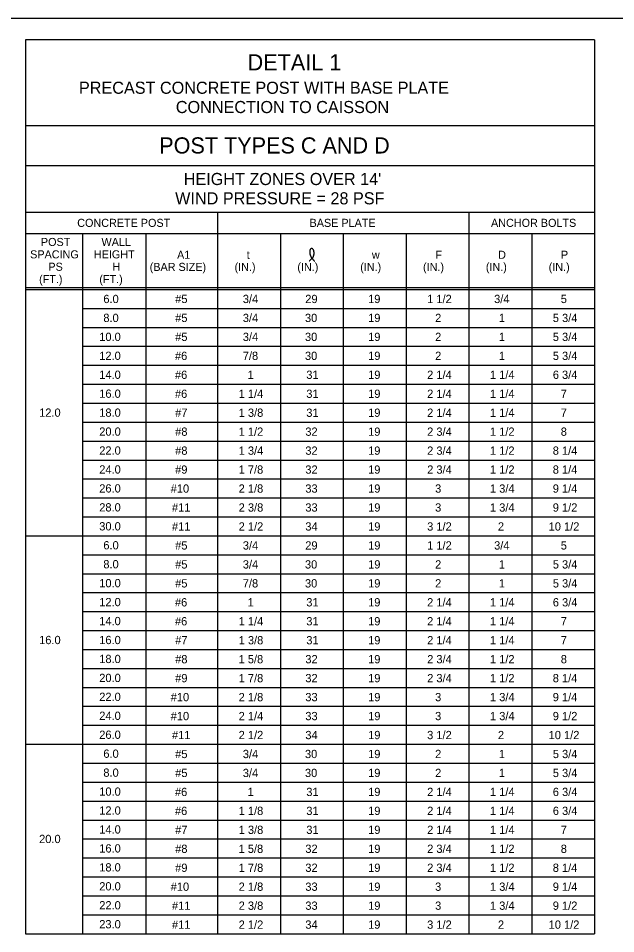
# Model space of a CAD drawing. Extents: x 3351 to 8430, y -3586 to 1457.
# Drawn here: x 6546.3 to 6768.2, y -377.4 to -37.3 of the extents above; entities that cross this region are included whole.
import ezdxf

# ---------------------------------------------------------------- set-up
doc = ezdxf.new("R2010")
doc.units = 0
doc.layers.add('1', color=7, linetype='Continuous')
doc.layers.add('2', color=7, linetype='Continuous')

msp = doc.modelspace()

# ---------------------------------------------------------------- linework, layer by layer
at = {"layer": '1'}
for p, q in [((6549.01, -45.31), (6549.01, -377.42)), ((6760.34, -45.31), (6549.01, -45.31)), ((6760.34, -45.31), (6760.34, -377.42)), ((6760.34, -77.31), (6549.01, -77.31)), ((6549.01, -92.01), (6760.34, -92.01)), ((6549.01, -109.31), (6760.34, -109.31)), ((6549.01, -109.31), (6617.01, -109.31)), ((6620.34, -109.31), (6620.34, -377.42)), ((6713.68, -109.31), (6713.68, -377.42)), ((6549.01, -117.31), (6760.34, -117.31)), ((6570.34, -377.42), (6570.34, -117.31)), ((6593.68, -117.31), (6593.68, -377.42)), ((6643.68, -117.31), (6643.68, -377.42)), ((6667.01, -117.31), (6667.01, -377.42)), ((6690.34, -117.31), (6690.34, -377.42)), ((6737.01, -117.31), (6737.01, -377.42)), ((6549.01, -137.31), (6760.34, -137.31)), ((6549.01, -138.06), (6760.34, -138.06)), ((6607.01, -141.58), (6607.01, -141.58)), ((6632.01, -141.58), (6632.01, -141.58)), ((6655.34, -141.58), (6655.34, -141.58)), ((6678.68, -141.58), (6678.68, -141.58)), ((6702.01, -141.58), (6702.01, -141.58)), ((6725.34, -141.58), (6725.34, -141.58)), ((6748.68, -141.58), (6748.68, -141.58)), ((6570.34, -145.1), (6760.34, -145.1)), ((6570.34, -152.14), (6760.34, -152.14)), ((6570.34, -159.18), (6760.34, -159.18)), ((6570.34, -166.22), (6760.34, -166.22)), ((6570.34, -173.26), (6760.34, -173.26)), ((6570.34, -180.3), (6760.34, -180.3)), ((6570.34, -187.34), (6760.34, -187.34)), ((6570.34, -194.38), (6760.34, -194.38)), ((6570.34, -201.42), (6760.34, -201.42)), ((6570.34, -208.46), (6760.34, -208.46)), ((6570.34, -215.5), (6760.34, -215.5)), ((6570.34, -222.54), (6760.34, -222.54)), ((6549.01, -229.58), (6760.34, -229.58)), ((6607.01, -233.1), (6607.01, -233.1)), ((6632.01, -233.1), (6632.01, -233.1)), ((6655.34, -233.1), (6655.34, -233.1)), ((6678.68, -233.1), (6678.68, -233.1)), ((6702.01, -233.1), (6702.01, -233.1)), ((6725.34, -233.1), (6725.34, -233.1)), ((6748.68, -233.1), (6748.68, -233.1)), ((6570.34, -236.62), (6760.34, -236.62)), ((6570.34, -243.66), (6760.34, -243.66)), ((6570.34, -250.7), (6760.34, -250.7)), ((6570.34, -257.74), (6760.34, -257.74)), ((6570.34, -264.78), (6760.34, -264.78)), ((6570.34, -271.82), (6760.34, -271.82)), ((6570.34, -278.86), (6760.34, -278.86)), ((6570.34, -285.9), (6760.34, -285.9)), ((6570.34, -292.94), (6760.34, -292.94)), ((6570.34, -299.98), (6760.34, -299.98)), ((6549.01, -307.02), (6760.34, -307.02)), ((6607.01, -310.54), (6607.01, -310.54)), ((6632.01, -310.54), (6632.01, -310.54)), ((6655.34, -310.54), (6655.34, -310.54)), ((6678.68, -310.54), (6678.68, -310.54)), ((6702.01, -310.54), (6702.01, -310.54)), ((6725.34, -310.54), (6725.34, -310.54)), ((6748.68, -310.54), (6748.68, -310.54)), ((6570.34, -314.06), (6760.34, -314.06)), ((6570.34, -314.06), (6760.34, -314.06)), ((6570.34, -321.1), (6760.34, -321.1)), ((6570.34, -328.14), (6760.34, -328.14)), ((6570.34, -335.18), (6760.34, -335.18)), ((6570.34, -342.22), (6760.34, -342.22)), ((6570.34, -349.26), (6760.34, -349.26)), ((6570.34, -356.3), (6760.34, -356.3)), ((6570.34, -363.34), (6760.34, -363.34)), ((6570.34, -370.38), (6760.34, -370.38)), ((6549.01, -377.42), (6760.34, -377.42))]:
    msp.add_line(p, q, dxfattribs=at)
msp.add_spline([(6654.4, -127.48), (6654.6, -127.31), (6654.73, -127.18), (6654.93, -126.98), (6655.09, -126.82), (6655.37, -126.61), (6655.56, -126.35), (6655.74, -126.16), (6655.86, -125.93), (6655.97, -125.68), (6656.05, -125.44), (6656.13, -125.21), (6656.16, -125.02), (6656.19, -124.77), (6656.2, -124.55), (6656.19, -124.3), (6656.14, -124.05), (6656.1, -123.81), (6656.04, -123.58), (6655.95, -123.35), (6655.88, -123.22), (6655.78, -123.12), (6655.68, -123.02), (6655.59, -122.94), (6655.48, -122.88), (6655.39, -122.85), (6655.22, -122.85), (6655.13, -122.88), (6654.98, -122.93), (6654.88, -123.01), (6654.82, -123.1), (6654.76, -123.22), (6654.69, -123.33), (6654.65, -123.47), (6654.62, -123.58), (6654.58, -123.82), (6654.56, -123.99), (6654.58, -124.18), (6654.58, -124.38), (6654.62, -124.66), (6654.64, -124.89), (6654.68, -125.06), (6654.75, -125.28), (6654.85, -125.5), (6654.94, -125.7), (6655.04, -125.9), (6655.16, -126.12), (6655.36, -126.3), (6655.48, -126.51), (6655.61, -126.67), (6655.72, -126.85), (6655.86, -127.02), (6656, -127.19), (6656.1, -127.3), (6656.22, -127.43), (6656.32, -127.6)], degree=3, dxfattribs=at)
at = {"layer": '2'}
msp.add_line((6324.34, -37.31), (7110.34, -37.31), dxfattribs=at)

# ---------------------------------------------------------------- texts
at = {"layer": '1'}
for s, height, p in [('DETAIL 1', 6, (6631.5, -56.66)), ('PRECAST CONCRETE POST WITH BASE PLATE', 4.5, (6568.86, -65.36)), ('CONNECTION TO CAISSON', 4.5, (6604.84, -72.52)), ('POST TYPES C AND D', 6, (6598.68, -87.54)), ("HEIGHT ZONES OVER 14'", 4.5, (6607.77, -99.26)), ('WIND PRESSURE = 28 PSF', 4.5, (6604.59, -106.43)), ('CONCRETE POST', 3, (6568.22, -114.81)), ('BASE PLATE', 3, (6654.51, -114.81)), ('ANCHOR BOLTS', 3, (6721.91, -114.81)), ('POST', 3, (6554.73, -121.91)), ('WALL', 3, (6577.23, -121.91)), ('SPACING', 3, (6550.74, -126.51)), ('HEIGHT', 3, (6574.4, -126.51)), ('A1', 3, (6605.31, -126.67)), ('t', 3, (6631.17, -126.67)), ('w', 3, (6677.66, -126.67)), ('F', 3, (6701.26, -126.67)), ('D', 3, (6724.54, -126.67)), ('P', 3, (6747.87, -126.67)), ('PS', 3, (6557.5, -131.11)), ('H', 3, (6581.28, -131.11)), ('(BAR SIZE)', 3, (6595.14, -131.17)), ('(IN.)', 3, (6626.65, -131.17)), ('(IN.)', 3, (6649.98, -131.17)), ('(IN.)', 3, (6673.32, -131.17)), ('(IN.)', 3, (6696.65, -131.17)), ('(IN.)', 3, (6719.98, -131.17)), ('(IN.)', 3, (6743.32, -131.17)), ('(FT.)', 3, (6554.06, -135.71)), ('(FT.)', 3, (6576.43, -135.71)), ('6.0', 3.07, (6577.92, -143.11)), ('#5', 3.07, (6604.6, -143.11)), ('3/4', 3.07, (6629.72, -143.11)), ('29', 3.07, (6652.92, -143.11)), ('19', 3.07, (6676.26, -143.11)), ('1 1/2', 3.07, (6698.18, -143.11)), ('3/4', 3.07, (6723.06, -143.11)), ('5', 3.07, (6747.81, -143.11)), ('8.0', 3.07, (6577.92, -150.15)), ('#5', 3.07, (6604.6, -150.16)), ('3/4', 3.07, (6629.72, -150.16)), ('30', 3.07, (6652.8, -150.16)), ('19', 3.07, (6676.26, -150.16)), ('2', 3.07, (6701.14, -150.16)), ('1', 3.07, (6724.82, -150.16)), ('5 3/4', 3.07, (6744.86, -150.16)), ('10.0', 3.07, (6576.4, -157.19)), ('#5', 3.07, (6604.6, -157.2)), ('3/4', 3.07, (6629.72, -157.2)), ('30', 3.07, (6652.8, -157.2)), ('19', 3.07, (6676.26, -157.2)), ('2', 3.07, (6701.14, -157.2)), ('1', 3.07, (6724.82, -157.2)), ('5 3/4', 3.07, (6744.86, -157.2)), ('12.0', 3.07, (6576.4, -164.23)), ('#6', 3.07, (6604.52, -164.25)), ('7/8', 3.07, (6629.71, -164.25)), ('30', 3.07, (6652.8, -164.25)), ('19', 3.07, (6676.26, -164.25)), ('2', 3.07, (6701.14, -164.25)), ('1', 3.07, (6724.82, -164.25)), ('5 3/4', 3.07, (6744.86, -164.25)), ('14.0', 3.07, (6576.4, -171.27)), ('#6', 3.07, (6604.52, -171.29)), ('1', 3.07, (6631.49, -171.29)), ('31', 3.07, (6653.29, -171.29)), ('19', 3.07, (6676.26, -171.29)), ('2 1/4', 3.07, (6698.18, -171.29)), ('1 1/4', 3.07, (6721.51, -171.29)), ('6 3/4', 3.07, (6744.86, -171.29)), ('16.0', 3.07, (6576.4, -178.31)), ('#6', 3.07, (6604.52, -178.34)), ('1 1/4', 3.07, (6628.18, -178.34)), ('31', 3.07, (6653.29, -178.34)), ('19', 3.07, (6676.26, -178.34)), ('2 1/4', 3.07, (6698.18, -178.34)), ('1 1/4', 3.07, (6721.51, -178.34)), ('7', 3.07, (6747.81, -178.34)), ('12.0', 3.07, (6554.07, -185.35)), ('18.0', 3.07, (6576.4, -185.35)), ('#7', 3.07, (6604.6, -185.38)), ('1 3/8', 3.07, (6628.19, -185.38)), ('31', 3.07, (6653.29, -185.38)), ('19', 3.07, (6676.26, -185.38)), ('2 1/4', 3.07, (6698.18, -185.38)), ('1 1/4', 3.07, (6721.51, -185.38)), ('7', 3.07, (6747.81, -185.38)), ('20.0', 3.07, (6576.4, -192.39)), ('#8', 3.07, (6604.6, -192.42)), ('1 1/2', 3.07, (6628.18, -192.42)), ('32', 3.07, (6652.94, -192.42)), ('19', 3.07, (6676.26, -192.42)), ('2 3/4', 3.07, (6698.19, -192.42)), ('1 1/2', 3.07, (6721.51, -192.42)), ('8', 3.07, (6747.81, -192.42)), ('22.0', 3.07, (6576.4, -199.43)), ('#8', 3.07, (6604.6, -199.47)), ('1 3/4', 3.07, (6628.19, -199.47)), ('32', 3.07, (6652.94, -199.47)), ('19', 3.07, (6676.26, -199.47)), ('2 3/4', 3.07, (6698.19, -199.47)), ('1 1/2', 3.07, (6721.51, -199.47)), ('8 1/4', 3.07, (6744.84, -199.47)), ('24.0', 3.07, (6576.4, -206.47)), ('#9', 3.07, (6604.59, -206.51)), ('1 7/8', 3.07, (6628.18, -206.51)), ('32', 3.07, (6652.94, -206.51)), ('19', 3.07, (6676.26, -206.51)), ('2 3/4', 3.07, (6698.19, -206.51)), ('1 1/2', 3.07, (6721.51, -206.51)), ('8 1/4', 3.07, (6744.84, -206.51)), ('26.0', 3.07, (6576.4, -213.51)), ('#10', 3.07, (6602.94, -213.56)), ('2 1/8', 3.07, (6628.18, -213.56)), ('33', 3.07, (6652.94, -213.56)), ('19', 3.07, (6676.26, -213.56)), ('3', 3.07, (6701.14, -213.56)), ('1 3/4', 3.07, (6721.52, -213.56)), ('9 1/4', 3.07, (6744.84, -213.56)), ('28.0', 3.07, (6576.4, -220.55)), ('#11', 3.07, (6603.42, -220.6)), ('2 3/8', 3.07, (6628.19, -220.6)), ('33', 3.07, (6652.94, -220.6)), ('19', 3.07, (6676.26, -220.6)), ('3', 3.07, (6701.14, -220.6)), ('1 3/4', 3.07, (6721.52, -220.6)), ('9 1/2', 3.07, (6744.84, -220.6)), ('2 1/2', 3.07, (6628.18, -227.65)), ('3 1/2', 3.07, (6698.18, -227.65)), ('10 1/2', 3.07, (6743.31, -227.65)), ('30.0', 3.07, (6576.4, -227.59)), ('#11', 3.07, (6603.42, -227.65)), ('34', 3.07, (6652.94, -227.65)), ('19', 3.07, (6676.26, -227.65)), ('2', 3.07, (6724.47, -227.65)), ('6.0', 3.07, (6577.92, -234.63)), ('#5', 3.07, (6604.6, -234.69)), ('3/4', 3.07, (6629.72, -234.69)), ('29', 3.07, (6652.92, -234.69)), ('19', 3.07, (6676.26, -234.69)), ('1 1/2', 3.07, (6698.18, -234.69)), ('3/4', 3.07, (6723.06, -234.69)), ('5', 3.07, (6747.81, -234.69)), ('8.0', 3.07, (6577.92, -241.67)), ('#5', 3.07, (6604.6, -241.74)), ('3/4', 3.07, (6629.72, -241.74)), ('30', 3.07, (6652.8, -241.74)), ('19', 3.07, (6676.26, -241.74)), ('2', 3.07, (6701.14, -241.74)), ('1', 3.07, (6724.82, -241.74)), ('5 3/4', 3.07, (6744.86, -241.74)), ('10.0', 3.07, (6576.4, -248.71)), ('#5', 3.07, (6604.6, -248.78)), ('7/8', 3.07, (6629.71, -248.78)), ('30', 3.07, (6652.8, -248.78)), ('19', 3.07, (6676.26, -248.78)), ('2', 3.07, (6701.14, -248.78)), ('1', 3.07, (6724.82, -248.78)), ('5 3/4', 3.07, (6744.86, -248.78)), ('12.0', 3.07, (6576.4, -255.75)), ('#6', 3.07, (6604.52, -255.82)), ('1', 3.07, (6631.49, -255.82)), ('31', 3.07, (6653.29, -255.82)), ('19', 3.07, (6676.26, -255.82)), ('2 1/4', 3.07, (6698.18, -255.82)), ('1 1/4', 3.07, (6721.51, -255.82)), ('6 3/4', 3.07, (6744.86, -255.82)), ('14.0', 3.07, (6576.4, -262.79)), ('#6', 3.07, (6604.52, -262.87)), ('1 1/4', 3.07, (6628.18, -262.87)), ('31', 3.07, (6653.29, -262.87)), ('19', 3.07, (6676.26, -262.87)), ('2 1/4', 3.07, (6698.18, -262.87)), ('1 1/4', 3.07, (6721.51, -262.87)), ('7', 3.07, (6747.81, -262.87)), ('16.0', 3.07, (6554.07, -269.83)), ('16.0', 3.07, (6576.4, -269.83)), ('#7', 3.07, (6604.6, -269.91)), ('1 3/8', 3.07, (6628.19, -269.91)), ('31', 3.07, (6653.29, -269.91)), ('19', 3.07, (6676.26, -269.91)), ('2 1/4', 3.07, (6698.18, -269.91)), ('1 1/4', 3.07, (6721.51, -269.91)), ('7', 3.07, (6747.81, -269.91)), ('18.0', 3.07, (6576.4, -276.87)), ('#8', 3.07, (6604.6, -276.96)), ('1 5/8', 3.07, (6628.16, -276.96)), ('32', 3.07, (6652.94, -276.96)), ('19', 3.07, (6676.26, -276.96)), ('2 3/4', 3.07, (6698.19, -276.96)), ('1 1/2', 3.07, (6721.51, -276.96)), ('8', 3.07, (6747.81, -276.96)), ('20.0', 3.07, (6576.4, -283.91)), ('#9', 3.07, (6604.59, -284)), ('1 7/8', 3.07, (6628.18, -284)), ('32', 3.07, (6652.94, -284)), ('19', 3.07, (6676.26, -284)), ('2 3/4', 3.07, (6698.19, -284)), ('1 1/2', 3.07, (6721.51, -284)), ('8 1/4', 3.07, (6744.84, -284)), ('22.0', 3.07, (6576.4, -290.95)), ('#10', 3.07, (6602.94, -291.05)), ('2 1/8', 3.07, (6628.18, -291.05)), ('33', 3.07, (6652.94, -291.05)), ('19', 3.07, (6676.26, -291.05)), ('3', 3.07, (6701.14, -291.05)), ('1 3/4', 3.07, (6721.52, -291.05)), ('9 1/4', 3.07, (6744.84, -291.05)), ('24.0', 3.07, (6576.4, -297.99)), ('#10', 3.07, (6602.94, -298.09)), ('2 1/4', 3.07, (6628.18, -298.09)), ('33', 3.07, (6652.94, -298.09)), ('19', 3.07, (6676.26, -298.09)), ('3', 3.07, (6701.14, -298.09)), ('1 3/4', 3.07, (6721.52, -298.09)), ('9 1/2', 3.07, (6744.84, -298.09)), ('26.0', 3.07, (6576.4, -305.03)), ('#11', 3.07, (6603.42, -305.14)), ('2 1/2', 3.07, (6628.18, -305.14)), ('34', 3.07, (6652.94, -305.14)), ('19', 3.07, (6676.26, -305.14)), ('3 1/2', 3.07, (6698.18, -305.14)), ('2', 3.07, (6724.47, -305.14)), ('10 1/2', 3.07, (6743.31, -305.14)), ('6.0', 3.07, (6577.92, -312.07)), ('#5', 3.07, (6604.6, -312.18)), ('3/4', 3.07, (6629.72, -312.18)), ('30', 3.07, (6652.8, -312.18)), ('19', 3.07, (6676.26, -312.18)), ('2', 3.07, (6701.14, -312.18)), ('1', 3.07, (6724.82, -312.18)), ('5 3/4', 3.07, (6744.86, -312.18)), ('8.0', 3.07, (6577.92, -319.11)), ('#5', 3.07, (6604.6, -319.22)), ('3/4', 3.07, (6629.72, -319.22)), ('30', 3.07, (6652.8, -319.22)), ('19', 3.07, (6676.26, -319.22)), ('2', 3.07, (6701.14, -319.22)), ('1', 3.07, (6724.82, -319.22)), ('5 3/4', 3.07, (6744.86, -319.22)), ('10.0', 3.07, (6576.4, -326.15)), ('2 1/4', 3.07, (6698.18, -326.27)), ('1 1/4', 3.07, (6721.51, -326.27)), ('6 3/4', 3.07, (6744.86, -326.27)), ('#6', 3.07, (6604.52, -326.27)), ('1', 3.07, (6631.49, -326.27)), ('31', 3.07, (6653.29, -326.27)), ('19', 3.07, (6676.26, -326.27)), ('12.0', 3.07, (6576.4, -333.19)), ('#6', 3.07, (6604.52, -333.31)), ('1 1/8', 3.07, (6628.18, -333.31)), ('31', 3.07, (6653.29, -333.31)), ('19', 3.07, (6676.26, -333.31)), ('2 1/4', 3.07, (6698.18, -333.31)), ('1 1/4', 3.07, (6721.51, -333.31)), ('6 3/4', 3.07, (6744.86, -333.31)), ('14.0', 3.07, (6576.4, -340.23)), ('#7', 3.07, (6604.6, -340.36)), ('1 3/8', 3.07, (6628.19, -340.36)), ('31', 3.07, (6653.29, -340.36)), ('19', 3.07, (6676.26, -340.36)), ('2 1/4', 3.07, (6698.18, -340.36)), ('1 1/4', 3.07, (6721.51, -340.36)), ('7', 3.07, (6747.81, -340.36)), ('20.0', 3.07, (6554.07, -343.75)), ('16.0', 3.07, (6576.4, -347.27)), ('#8', 3.07, (6604.6, -347.4)), ('1 5/8', 3.07, (6628.16, -347.4)), ('32', 3.07, (6652.94, -347.4)), ('19', 3.07, (6676.26, -347.4)), ('2 3/4', 3.07, (6698.19, -347.4)), ('1 1/2', 3.07, (6721.51, -347.4)), ('8', 3.07, (6747.81, -347.4)), ('18.0', 3.07, (6576.4, -354.31)), ('#9', 3.07, (6604.59, -354.45)), ('1 7/8', 3.07, (6628.18, -354.45)), ('32', 3.07, (6652.94, -354.45)), ('19', 3.07, (6676.26, -354.45)), ('2 3/4', 3.07, (6698.19, -354.45)), ('1 1/2', 3.07, (6721.51, -354.45)), ('8 1/4', 3.07, (6744.84, -354.45)), ('20.0', 3.07, (6576.4, -361.35)), ('#10', 3.07, (6602.94, -361.49)), ('2 1/8', 3.07, (6628.18, -361.49)), ('33', 3.07, (6652.94, -361.49)), ('19', 3.07, (6676.26, -361.49)), ('3', 3.07, (6701.14, -361.49)), ('1 3/4', 3.07, (6721.52, -361.49)), ('9 1/4', 3.07, (6744.84, -361.49)), ('22.0', 3.07, (6576.4, -368.39)), ('#11', 3.07, (6603.42, -368.54)), ('2 3/8', 3.07, (6628.19, -368.54)), ('33', 3.07, (6652.94, -368.54)), ('19', 3.07, (6676.26, -368.54)), ('3', 3.07, (6701.14, -368.54)), ('1 3/4', 3.07, (6721.52, -368.54)), ('9 1/2', 3.07, (6744.84, -368.54)), ('23.0', 3.07, (6576.4, -375.43)), ('#11', 3.07, (6603.42, -375.58)), ('2 1/2', 3.07, (6628.18, -375.58)), ('34', 3.07, (6652.94, -375.58)), ('19', 3.07, (6676.26, -375.58)), ('3 1/2', 3.07, (6698.18, -375.58)), ('2', 3.07, (6724.47, -375.58)), ('10 1/2', 3.07, (6743.31, -375.58))]:
    msp.add_text(s, height=height, dxfattribs=at).set_placement(p)

doc.saveas('drawing.dxf')
